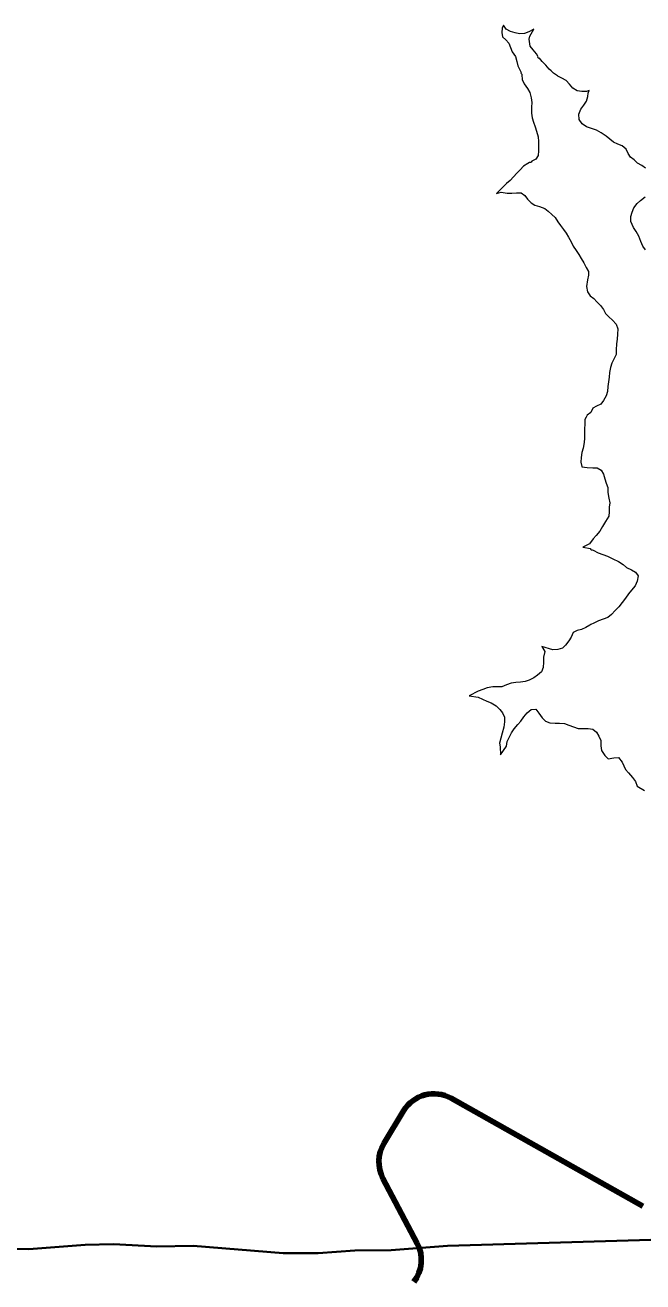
# Model space of a CAD drawing. Extents: x 553962 to 842807, y 8883888 to 9032388.
# Drawn here: x 736293 to 738039, y 8961096 to 8964646 of the extents above; entities that cross this region are included whole.
import ezdxf

# ---------------------------------------------------------------- set-up
doc = ezdxf.new("R2010")
doc.units = 0
doc.header["$LTSCALE"] = 200
for name, color, linetype, lineweight in [('12', 7, 'Continuous', 25), ('7', 7, 'Continuous', 90), ('8', 7, 'Continuous', 13)]:
    doc.layers.add(name, color=color, linetype=linetype, lineweight=lineweight)

msp = doc.modelspace()

# ---------------------------------------------------------------- linework, layer by layer
at = {"layer": '12', "lineweight": 40}
msp.add_lwpolyline([(735620.8, 8961178.7), (735731.5, 8961178.7), (735939.1, 8961184.7), (736086.4, 8961182.8), (736197.1, 8961189.1), (736304, 8961187.6), (736462.5, 8961200.2), (736543.4, 8961202.1), (736665.1, 8961195.8), (736768.2, 8961197.3), (737022.4, 8961176.7), (737121.8, 8961176.5), (737224.9, 8961184.4), (737328.1, 8961184.8), (737486.6, 8961197.6), (738285.5, 8961221)], dxfattribs=at)
at = {"layer": '7'}
for p, q in [((737497.8, 8961614.1), (738039.3, 8961309.1)), ((737307.4, 8961486.2), (737363.1, 8961578.6)), ((737401.6, 8961203.6), (737304.5, 8961388))]:
    msp.add_line(p, q, dxfattribs=at)
for centre, start, end in [((737448.7, 8961527), 60.6057, 148.9356), ((737393, 8961434.6), 148.9356, 207.7469), ((737313.1, 8961157), 322.1387, 27.7469)]:
    msp.add_arc(centre, 100, start, end, dxfattribs=at)
at = {"layer": '8'}
for points in [[(737717.6, 8964606.1), (737719.4, 8964614.5), (737730.9, 8964634.5), (737716.8, 8964626.4), (737705, 8964622.4), (737690.9, 8964621.3), (737678.2, 8964623.7), (737665.5, 8964627.2), (737653.2, 8964634.4), (737644.9, 8964645.6), (737641.9, 8964637.5), (737640.2, 8964625), (737642.5, 8964612.3), (737652.2, 8964604.2), (737660.6, 8964594.6), (737664.9, 8964582.2), (737670.2, 8964570), (737678.9, 8964556.8)], [(737738.2, 8964564.3), (737729.2, 8964575.7), (737720.6, 8964586.4), (737717.6, 8964606.1)], [(737678.9, 8964556.8), (737682.9, 8964543.3), (737685.6, 8964530.6), (737692.5, 8964517.2), (737695.2, 8964511.9), (737694.5, 8964510), (737696.9, 8964507), (737697.1, 8964505.6), (737698.5, 8964492.3), (737703.9, 8964479.7), (737712.9, 8964467), (737719.5, 8964455.4), (737724, 8964440.3), (737725, 8964427.3), (737724.8, 8964413.9), (737724.6, 8964396.8), (737726.1, 8964384), (737730.2, 8964371.5), (737735, 8964358.4), (737738.9, 8964345.7), (737742.9, 8964329.8), (737744.5, 8964317.3), (737744.3, 8964303.3), (737744.1, 8964290.5), (737743.4, 8964277.8), (737736.5, 8964267.3), (737725.1, 8964261), (737723.9, 8964258.6), (737721.6, 8964257.3), (737719.1, 8964257.9), (737713.8, 8964254.8), (737701.7, 8964247), (737692.8, 8964237.1), (737683.3, 8964227), (737673.5, 8964216.7), (737664.1, 8964206.6), (737653.7, 8964198), (737640.4, 8964185.1), (737625.6, 8964170), (737638.7, 8964173.7), (737655.8, 8964171.2), (737669.3, 8964171.4), (737681.8, 8964172.1), (737695, 8964171.9), (737705.2, 8964163.9), (737713.1, 8964153.8), (737723.2, 8964143.3), (737733.8, 8964136.6), (737747.1, 8964133.1), (737761.8, 8964128), (737772, 8964120.4), (737781.8, 8964111), (737790.9, 8964101.9), (737799.1, 8964090.2), (737806.6, 8964079.7), (737815.2, 8964068.2), (737822.7, 8964058.2), (737829, 8964046.7), (737836.5, 8964033.3), (737842.7, 8964021.6), (737851.1, 8964009.4), (737858.4, 8963997.6), (737865, 8963986.7), (737872.2, 8963974), (737878.6, 8963961.3), (737885.6, 8963950.1), (737885.4, 8963939.2), (737882.8, 8963926.2), (737879.6, 8963907.3), (737882.4, 8963892.1), (737890.6, 8963881.2), (737900.2, 8963873.1), (737909.4, 8963863.6), (737919.1, 8963854), (737927.6, 8963842.8), (737934, 8963831.2), (737943.3, 8963821.4), (737953.5, 8963812.6), (737963.4, 8963800.9), (737968.2, 8963788.1), (737967.6, 8963773.1), (737966.3, 8963758.7), (737964.3, 8963745.4), (737964, 8963728.8), (737963.6, 8963715.6), (737957.3, 8963702.4), (737951.8, 8963690.6), (737948.1, 8963678.1), (737945, 8963664.2), (737943.7, 8963651.1), (737941.8, 8963637.9), (737939.8, 8963624.6), (737939.6, 8963611.1), (737935.9, 8963598.8), (737927.9, 8963585.5), (737920.4, 8963575.1), (737908.5, 8963569.7), (737897.6, 8963563.6), (737891.9, 8963551.5), (737882, 8963543.4), (737878.8, 8963538.1)], [(737780, 8964516.4), (737774.7, 8964521.5), (737764.7, 8964532.3), (737754.6, 8964542.5), (737747.3, 8964551.9), (737745.1, 8964551.1), (737742.5, 8964554), (737743.6, 8964556.4), (737738.2, 8964564.3)], [(737798.5, 8964501.7), (737797.8, 8964502), (737787.1, 8964509.7), (737780, 8964516.4)], [(738047, 8964241.9), (738036.1, 8964248.8), (738024.5, 8964255.7), (738014.5, 8964264.7), (738004.1, 8964272.2), (737997.7, 8964283.4), (737991.6, 8964295.6), (737980.6, 8964304.3), (737968.8, 8964309.4), (737956.7, 8964315.4), (737946.1, 8964323.5), (737935.4, 8964331.5), (737921.5, 8964341.8), (737908.6, 8964348.6), (737893.6, 8964353.3), (737880, 8964358.4), (737867.3, 8964367), (737859.2, 8964379.2), (737858.6, 8964394), (737863.7, 8964407.8), (737872.7, 8964419.5), (737880, 8964430.4), (737883.6, 8964444.1), (737884.5, 8964453.4), (737887.9, 8964460.8), (737879.7, 8964458.2), (737866.8, 8964458.1), (737853.9, 8964460.3), (737841.4, 8964467.6), (737831.5, 8964478.8), (737822.7, 8964488.8), (737810.2, 8964495.6), (737798.5, 8964501.7)], [(738046.3, 8964010.7), (738038.9, 8964021.2), (738033.7, 8964034.1), (738028.2, 8964049.9), (738020.7, 8964062.2), (738013, 8964073.8), (738005.6, 8964090.5), (738004.9, 8964104.7), (738009.1, 8964117), (738013.4, 8964129.1), (738022.8, 8964142.2), (738033, 8964150.1), (738045.5, 8964160.3)], [(737878.8, 8963538.1), (737875, 8963531.8), (737874.9, 8963519.1), (737874.7, 8963504.7), (737874.6, 8963491.9), (737874.4, 8963478.8), (737873.3, 8963466.3), (737870.1, 8963450.9), (737866.6, 8963438.6), (737864.7, 8963424.7), (737863.8, 8963410.7), (737866.3, 8963399.2)], [(737866.3, 8963399.2), (737866.5, 8963398.2), (737882.1, 8963395.7), (737897.8, 8963395.5), (737910.3, 8963395.3), (737921.2, 8963388.3), (737927.9, 8963376.8), (737931.8, 8963363.7), (737935.2, 8963351.5), (737939.8, 8963339.2), (737939.8, 8963325.3), (737942.9, 8963309.4), (737946.1, 8963296.3), (737944.4, 8963283.8), (737944.2, 8963271), (737942.6, 8963258.3), (737933.8, 8963243.5), (737925.5, 8963229.5), (737917.8, 8963215.9), (737907.3, 8963204.2), (737899, 8963194.4), (737888.8, 8963180.4), (737869.7, 8963170.7), (737891.2, 8963166.8), (737890.8, 8963165.2), (737893.3, 8963163.1), (737896.4, 8963163.6), (737899.2, 8963162.8), (737913, 8963154.9), (737926.2, 8963150.5), (737939.5, 8963145.8), (737954.7, 8963138.2), (737970.8, 8963130.6), (737983.6, 8963122.2), (737993, 8963113.9), (738007.4, 8963106.6), (738018.6, 8963100.1), (738025.7, 8963089.8), (738022.8, 8963074.7), (738017.5, 8963062.2), (738007.6, 8963049.1), (737999.1, 8963039.4), (737990, 8963027.2), (737980.9, 8963014.8), (737971.4, 8963002.1), (737961.4, 8962991.8), (737950.7, 8962980.9), (737940, 8962972.2), (737926.7, 8962967.9), (737914.1, 8962963.3), (737900.3, 8962956.2), (737892.1, 8962952.1)], [(737892.1, 8962952.1), (737888.9, 8962950.4), (737877.8, 8962944.3), (737866.2, 8962938.1), (737853.9, 8962935.5), (737842, 8962929.6), (737837, 8962917.2), (737829.8, 8962906.2), (737821, 8962894.6), (737811.8, 8962886), (737799.3, 8962881.8), (737784.8, 8962881.2), (737753.9, 8962890.6), (737762.5, 8962876.3), (737758.1, 8962860.1), (737758, 8962846.2), (737757, 8962831.5), (737752.8, 8962818.4), (737741.7, 8962809), (737730.9, 8962802.1), (737718.2, 8962795.2), (737706.1, 8962791.1), (737693.5, 8962789.5), (737679.8, 8962788.4), (737667.2, 8962786.7), (737653.6, 8962781.7), (737640.5, 8962776.8), (737627.8, 8962776), (737615.1, 8962776.2), (737599.4, 8962773.5), (737586.6, 8962769.3), (737573.7, 8962764), (737548.6, 8962750.8), (737573.8, 8962747.5), (737585.6, 8962741.5), (737598.6, 8962736), (737610.6, 8962731.1), (737624.4, 8962722.7), (737634.7, 8962712.8), (737642.3, 8962702.8), (737648.6, 8962690.7), (737648.2, 8962677.9), (737645.9, 8962662.5), (737641.8, 8962645.6), (737637.7, 8962631.3), (737634.2, 8962617.7), (737636.3, 8962606.6), (737637.1, 8962584.3), (737653.5, 8962608.8), (737655.8, 8962622), (737660.9, 8962633.8), (737667.8, 8962646.3), (737675.1, 8962657.5), (737686.2, 8962669.6), (737694.5, 8962679.9), (737703.1, 8962691.7), (737711.9, 8962703.1), (737723.5, 8962712.6), (737736.8, 8962713.5), (737745.3, 8962701.8), (737754.2, 8962689.2), (737763.9, 8962679.2), (737776.7, 8962674.3), (737791.2, 8962673.9), (737804, 8962673.7), (737817.9, 8962673), (737830.1, 8962668.4), (737842.8, 8962663.6), (737856.8, 8962658.8), (737870.7, 8962658.5), (737884.7, 8962658.3), (737898.1, 8962656.5), (737907.8, 8962648.4), (737914.9, 8962637), (737920.5, 8962624.7)], [(737920.5, 8962624.7), (737920.8, 8962609.7), (737922.3, 8962596.4), (737932.1, 8962582.2), (737941.6, 8962573.5), (737957.3, 8962576.1), (737970, 8962576.4), (737980.7, 8962564), (737990.1, 8962543.4), (737999, 8962533.1), (738010.3, 8962520.5), (738018.8, 8962508.8), (738023.3, 8962495.7), (738044.3, 8962483.6)]]:
    msp.add_lwpolyline(points, dxfattribs=at)

doc.saveas('drawing.dxf')
